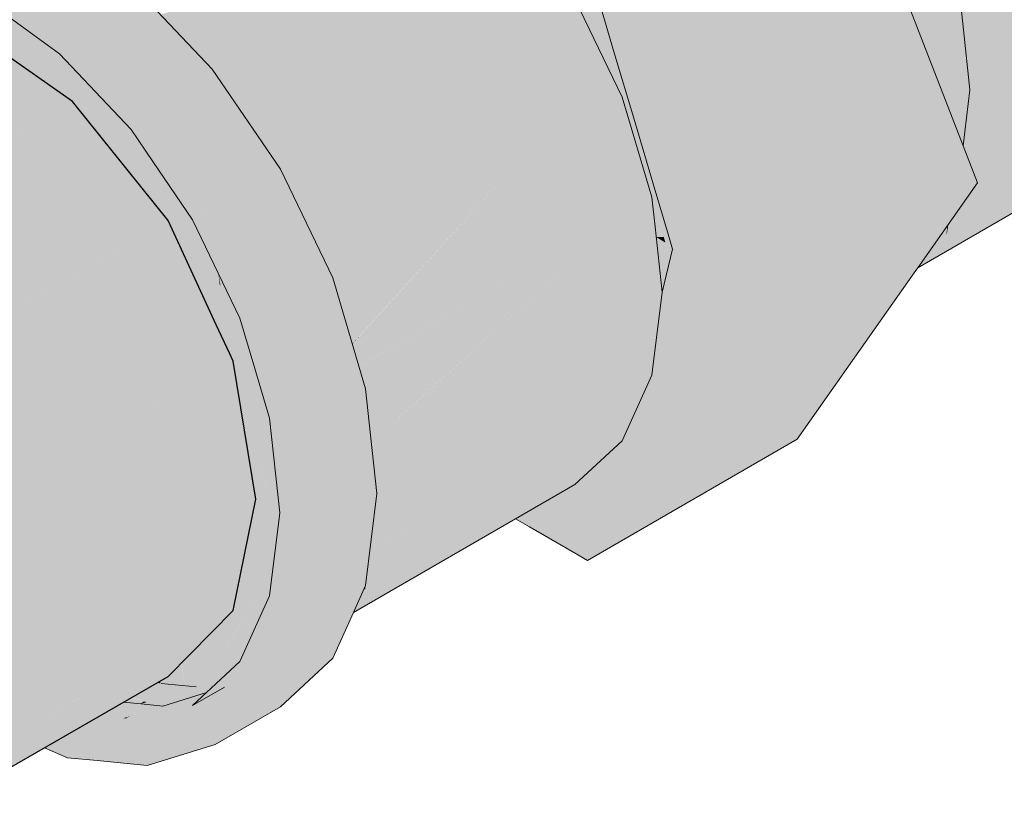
# Model space of a CAD drawing. Header units: millimetres. Extents: x 2 to 902, y -447 to 199.
# Tile 271 of 656: x 95.371 to 95.532, y 38.354 to 38.48. Entities that reach past the tile are written whole.
import ezdxf

# ---------------------------------------------------------------- set-up
doc = ezdxf.new("R2010")
doc.units = ezdxf.units.MM
doc.header["$MEASUREMENT"] = 0
doc.layers.add('AF-Condutos', color=4, linetype='Continuous', lineweight=25)
doc.layers.add('AF-Registro', color=9, linetype='Continuous', lineweight=18)

msp = doc.modelspace()

# ---------------------------------------------------------------- hatches: boundary and pattern name
at = {"layer": 'AF-Condutos', "linetype": 'Continuous'}
for points in [[(95.34939, 38.47221), (93.18902, 37.22493), (95.37128, 38.46209), (95.37981, 38.46692), (95.3619, 38.47944)], [(93.20469, 37.23381), (93.20365, 37.23322), (93.20879, 37.22947), (93.21858, 37.21913), (93.22103, 37.22055), (95.37981, 38.46692)], [(95.37981, 38.46692), (93.20693, 37.21241), (95.3954, 38.44753)], [(93.21954, 37.21953), (93.21867, 37.21904), (93.22299, 37.21447), (93.23338, 37.19928), (93.23596, 37.20078), (95.3954, 38.44753)], [(95.40544, 38.42578), (95.40325, 38.43052), (95.3954, 38.44753), (95.38159, 38.43955), (95.38371, 38.43833), (95.40035, 38.42872), (95.40499, 38.42604), (95.40035, 38.42872), (95.38371, 38.43833), (95.38159, 38.43955), (95.29784, 38.3912), (93.22252, 37.19302), (95.26568, 38.34546), (95.40563, 38.42439), (95.40599, 38.42459)], [(95.40599, 38.42459), (93.23311, 37.17008), (95.40973, 38.40209)], [(93.24761, 37.17845), (95.40599, 38.42459), (93.23735, 37.20138), (93.23385, 37.19941), (93.23345, 37.19918), (93.23519, 37.19663), (93.23637, 37.19417), (93.24337, 37.1796), (93.23645, 37.19478), (93.24337, 37.1796), (93.24455, 37.17714), (93.24151, 37.18739), (93.24455, 37.17714), (93.24467, 37.17675), (93.24472, 37.17679)], [(95.3881, 38.36901), (95.39354, 38.37215), (95.3954, 38.37321), (95.40599, 38.38392), (95.38676, 38.37282), (95.38183, 38.36997), (95.40599, 38.38392), (95.40973, 38.40209), (95.36586, 38.37676), (95.37837, 38.37144), (95.36586, 38.37676), (95.37701, 38.37011), (95.38106, 38.36971), (95.38165, 38.37005), (95.38108, 38.36971), (95.38133, 38.36968), (95.38158, 38.36966), (95.38287, 38.36953), (95.38575, 38.36924), (95.3902, 38.37248), (95.39169, 38.37233), (95.39204, 38.37229), (95.39169, 38.37233), (95.3902, 38.37248), (95.38575, 38.36924), (95.38287, 38.36953), (95.38158, 38.36966), (95.38493, 38.36865), (95.38158, 38.36966), (95.38133, 38.36968), (95.38108, 38.36971), (95.37063, 38.36351), (95.38106, 38.36971), (95.37701, 38.37011), (95.36586, 38.37676), (95.35766, 38.37203), (95.36783, 38.37102), (95.35766, 38.37203), (95.35467, 38.3703), (93.23686, 37.14758), (95.37037, 38.36362), (93.23311, 37.12941), (95.37517, 38.36158), (95.38639, 38.36803), (95.38765, 38.36906), (95.38639, 38.36803)], [(93.25092, 37.1557), (95.40973, 38.40209), (93.24817, 37.1786), (93.2447, 37.17664), (93.24594, 37.17249), (93.25044, 37.15734), (93.25063, 37.15554)], [(93.2527, 37.13613), (95.3954, 38.37321), (93.2527, 37.14068), (93.25226, 37.14034), (93.25244, 37.13858)]]:
    msp.add_hatch(color=151, dxfattribs=at).paths.add_polyline_path(points)
at = {"layer": 'AF-Registro', "linetype": 'Continuous'}
for points in [[(95.44442, 38.61436), (95.39455, 38.59686), (95.49188, 38.58991), (95.49776, 38.58949), (95.4995, 38.58937), (95.50523, 38.58896), (95.50467, 38.59097), (95.49972, 38.60889), (95.49912, 38.60895), (95.4982, 38.60904), (95.49912, 38.60895), (95.49972, 38.60889), (95.49924, 38.61063), (95.49972, 38.60889), (95.50468, 38.59097), (95.4998, 38.60888), (95.49935, 38.61052), (95.49981, 38.60888), (95.49999, 38.60886), (95.49981, 38.60888), (95.5048, 38.59101), (95.50669, 38.59159), (95.50242, 38.60261), (95.50116, 38.60874), (95.50113, 38.60887), (95.50129, 38.60873), (95.51773, 38.59499), (95.50643, 38.60822), (95.51773, 38.59499), (95.52273, 38.59654), (95.51773, 38.59499), (95.50129, 38.60873), (95.51719, 38.59483), (95.51988, 38.59247), (95.51719, 38.59483), (95.50128, 38.60873), (95.51649, 38.59461), (95.50128, 38.60873), (95.50113, 38.60887), (95.50117, 38.60874), (95.50681, 38.59163), (95.50669, 38.59159), (95.50753, 38.58943), (95.50669, 38.59159), (95.5048, 38.59101), (95.4998, 38.60888), (95.50468, 38.59097), (95.50523, 38.58896), (95.49188, 38.58991), (95.48345, 38.54589), (95.48339, 38.54557), (95.48373, 38.54577), (95.48463, 38.54629), (95.48931, 38.54899), (95.51088, 38.56145), (95.50798, 38.57555), (95.51088, 38.56145), (95.51702, 38.56499), (95.51252, 38.57657), (95.51116, 38.58008), (95.51252, 38.57657), (95.51702, 38.56499), (95.48931, 38.54899), (95.48339, 38.54557), (95.48571, 38.54388), (95.49504, 38.53707), (95.51752, 38.56369), (95.49504, 38.53707), (95.5059, 38.52561), (95.52238, 38.49706), (95.53953, 38.50696), (95.53775, 38.50593), (95.54056, 38.50431), (95.53775, 38.50593), (95.52238, 38.49706), (95.54095, 38.50331), (95.54157, 38.50373), (95.54095, 38.50331), (95.5418, 38.5036), (95.52238, 38.49706), (95.52842, 38.46757), (95.52688, 38.48192), (95.52842, 38.46757), (95.52424, 38.44917), (95.52934, 38.45642), (95.52688, 38.455), (95.57643, 38.48361), (95.57296, 38.48561), (95.56631, 38.48945), (95.55912, 38.4936), (95.55311, 38.49706), (95.55912, 38.4936), (95.56631, 38.48945), (95.57296, 38.48561), (95.57643, 38.48361), (95.52934, 38.45642), (95.52742, 38.45368), (95.52816, 38.45175), (95.52895, 38.44974), (95.52816, 38.45175), (95.52742, 38.45368), (95.52424, 38.44917), (95.52302, 38.44743), (95.52267, 38.44693), (95.52238, 38.44506), (95.52902, 38.44955), (95.57799, 38.4827), (95.52309, 38.44554), (95.58273, 38.47997), (95.52309, 38.44554), (95.52238, 38.44506), (95.52244, 38.4466), (95.52238, 38.44652), (95.52129, 38.44496), (95.52065, 38.44406), (95.51943, 38.44231), (95.51769, 38.43984), (95.58451, 38.47842), (95.58279, 38.47993), (95.58292, 38.48008), (95.58279, 38.47993), (95.58451, 38.47842), (95.58486, 38.47874), (95.59167, 38.48506), (95.59171, 38.48515), (95.59617, 38.495), (95.59771, 38.50757), (95.59617, 38.52192), (95.59167, 38.53706), (95.53507, 38.51847), (95.51523, 38.51196), (95.53507, 38.51847), (95.5335, 38.52251), (95.52926, 38.53344), (95.52747, 38.53806), (95.52557, 38.54294), (95.52184, 38.55255), (95.51977, 38.55789), (95.52184, 38.55255), (95.52557, 38.54294), (95.52747, 38.53806), (95.52926, 38.53344), (95.5335, 38.52251), (95.53507, 38.51847), (95.59167, 38.53706), (95.58451, 38.55196), (95.57518, 38.56561), (95.56432, 38.57707), (95.55267, 38.58557), (95.51682, 38.58813), (95.50779, 38.58878), (95.51945, 38.59186), (95.50779, 38.58878), (95.5155, 38.58823), (95.51784, 38.58958), (95.52035, 38.59103), (95.52086, 38.59132), (95.52206, 38.59202), (95.52712, 38.59493), (95.52206, 38.59202), (95.52086, 38.59132), (95.52035, 38.59103), (95.51784, 38.58958), (95.5155, 38.58823), (95.51682, 38.58813), (95.52402, 38.58762), (95.55267, 38.58557), (95.53179, 38.59763), (95.52987, 38.59874), (95.52589, 38.60103), (95.50934, 38.60794), (95.52589, 38.60103), (95.51489, 38.60739), (95.49962, 38.6162), (95.49925, 38.61079), (95.49855, 38.61257), (95.49825, 38.61154), (95.49753, 38.6091), (95.49825, 38.61154), (95.49855, 38.61257), (95.49673, 38.61726), (95.49855, 38.61257), (95.49925, 38.61079), (95.49962, 38.6162), (95.49654, 38.61798), (95.49652, 38.6178), (95.49603, 38.61361), (95.49652, 38.61782), (95.49585, 38.61377), (95.49552, 38.6093), (95.49585, 38.61377), (95.49537, 38.60932), (95.49412, 38.59753), (95.49537, 38.60932), (95.49511, 38.60934), (95.49341, 38.59911), (95.49275, 38.60958), (95.48848, 38.61), (95.48718, 38.61013), (95.46786, 38.61204), (95.48718, 38.61013), (95.48848, 38.61), (95.49275, 38.60958), (95.48587, 38.61577), (95.49275, 38.60958), (95.49341, 38.59911), (95.49511, 38.60934), (95.49537, 38.60932), (95.49585, 38.61377), (95.49227, 38.61709), (95.49585, 38.61377), (95.49652, 38.61782), (95.49646, 38.61796), (95.49654, 38.61798), (95.49643, 38.61804), (95.48272, 38.62596), (95.48073, 38.62711), (95.46384, 38.63686), (95.42772, 38.61601), (95.39455, 38.59686)], [(95.52742, 38.45368), (95.52507, 38.45972), (95.49802, 38.52945), (95.40499, 38.54363), (95.46378, 38.50968), (95.49318, 38.43392), (95.5241, 38.45176), (95.52463, 38.45613), (95.5241, 38.45176)], [(95.45432, 38.39756), (95.46129, 38.39354), (95.46378, 38.3921), (95.47205, 38.40386), (95.47843, 38.41293), (95.47838, 38.41339), (95.47246, 38.40718), (95.46295, 38.39721), (95.47246, 38.40718), (95.47838, 38.41339), (95.47843, 38.41293), (95.4798, 38.41488), (95.48356, 38.42022), (95.48339, 38.42079), (95.47831, 38.41402), (95.48339, 38.42079), (95.48356, 38.42022), (95.49259, 38.43308), (95.48296, 38.42222), (95.47803, 38.41667), (95.47292, 38.41091), (95.47803, 38.41667), (95.48296, 38.42222), (95.49259, 38.43308), (95.48271, 38.42306), (95.47787, 38.41816), (95.48271, 38.42306), (95.49259, 38.43308), (95.48251, 38.42373), (95.49259, 38.43308), (95.49318, 38.43392), (95.47984, 38.43272), (95.48001, 38.43214), (95.48003, 38.43207), (95.48001, 38.43214), (95.47984, 38.43272), (95.47898, 38.43265), (95.47867, 38.43196), (95.47775, 38.4193), (95.47323, 38.41345), (95.47775, 38.4193), (95.47867, 38.43196), (95.47697, 38.42653), (95.47346, 38.41532), (95.46781, 38.40796), (95.47346, 38.41532), (95.47697, 38.42653), (95.47867, 38.43196), (95.47683, 38.42788), (95.47867, 38.43196), (95.47673, 38.4288), (95.47867, 38.43196), (95.47898, 38.43265), (95.47634, 38.43241), (95.47639, 38.43195), (95.47641, 38.43178), (95.47639, 38.43195), (95.47634, 38.43241), (95.47984, 38.43272), (95.47743, 38.44084), (95.47984, 38.43272), (95.48068, 38.4328), (95.48596, 38.43327), (95.49318, 38.43392), (95.49218, 38.4365), (95.48979, 38.44266), (95.48228, 38.46201), (95.47576, 38.46319), (95.48228, 38.46201), (95.47959, 38.46893), (95.4788, 38.47098), (95.47587, 38.47287), (95.4788, 38.47098), (95.47261, 38.48694), (95.47132, 38.48788), (95.47261, 38.48694), (95.46623, 38.50338), (95.46378, 38.50968), (95.46406, 38.5043), (95.46464, 38.49276), (95.46406, 38.5043), (95.46378, 38.50968), (95.45659, 38.51383), (95.45555, 38.51443), (95.44371, 38.52127), (95.44456, 38.5195), (95.44371, 38.52127), (95.43107, 38.52856), (95.416, 38.53727), (95.43393, 38.52439), (95.44657, 38.51531), (95.43393, 38.52439), (95.416, 38.53727), (95.43587, 38.51629), (95.44086, 38.51424), (95.43587, 38.51629), (95.44093, 38.51414), (95.44861, 38.51106), (95.44093, 38.51414), (95.44863, 38.51101), (95.45766, 38.50735), (95.45875, 38.50656), (95.45766, 38.50735), (95.44863, 38.51101), (95.44093, 38.51414), (95.44872, 38.51083), (95.45777, 38.50698), (95.44872, 38.51083), (95.44987, 38.50843), (95.44872, 38.51083), (95.44093, 38.51414), (95.43587, 38.51629), (95.44412, 38.50948), (95.45281, 38.5023), (95.44412, 38.50948), (95.43587, 38.51629), (95.44371, 38.50802), (95.44649, 38.50601), (95.44371, 38.50802), (95.44651, 38.50597), (95.45345, 38.50098), (95.46122, 38.49536), (95.45346, 38.50096), (95.44651, 38.50597), (95.4535, 38.50088), (95.44651, 38.50597), (95.44371, 38.50802), (95.44876, 38.50269), (95.45419, 38.49945), (95.46126, 38.49522), (95.46236, 38.49441), (95.46126, 38.49522), (95.45419, 38.49945), (95.44876, 38.50269), (95.4566, 38.49441), (95.46375, 38.48687), (95.465, 38.48555), (95.46543, 38.4841), (95.46552, 38.48379), (95.46709, 38.47853), (95.46729, 38.47783), (95.46848, 38.47383), (95.47141, 38.46397), (95.47173, 38.46291), (95.47176, 38.4628), (95.47181, 38.46274), (95.47176, 38.4628), (95.47233, 38.46089), (95.47323, 38.45978), (95.47233, 38.46089), (95.47237, 38.46076), (95.47332, 38.45959), (95.47435, 38.45744), (95.47332, 38.45959), (95.47237, 38.46076), (95.47282, 38.45925), (95.47448, 38.45718), (95.49018, 38.43765), (95.47963, 38.45077), (95.47804, 38.45275), (95.47448, 38.45718), (95.47356, 38.45832), (95.47282, 38.45925), (95.47383, 38.45585), (95.47582, 38.45438), (95.47383, 38.45585), (95.47697, 38.44528), (95.47771, 38.45045), (95.47775, 38.45037), (95.47771, 38.45045), (95.47718, 38.44571), (95.47859, 38.44862), (95.47718, 38.44571), (95.47771, 38.45045), (95.47697, 38.44528), (95.47708, 38.44491), (95.47711, 38.4452), (95.47863, 38.44855), (95.47893, 38.44791), (95.47863, 38.44855), (95.47711, 38.4452), (95.47812, 38.44462), (95.48143, 38.4427), (95.47812, 38.44462), (95.47711, 38.4452), (95.47708, 38.44491), (95.47756, 38.44329), (95.47777, 38.4432), (95.48213, 38.44125), (95.47756, 38.44329), (95.4826, 38.44026), (95.48276, 38.43993), (95.4826, 38.44026), (95.47776, 38.44317), (95.47756, 38.44329), (95.47769, 38.44286), (95.47734, 38.44114), (95.47607, 38.43494), (95.47554, 38.43234), (95.47546, 38.4317), (95.4747, 38.42551), (95.47431, 38.42233), (95.46947, 38.41162), (95.46176, 38.40447), (95.45206, 38.39887)], [(95.52507, 38.45972), (95.52581, 38.45782), (95.52693, 38.46199), (95.52842, 38.46757), (95.52693, 38.47488), (95.52649, 38.47701), (95.52402, 38.48905), (95.52238, 38.49706), (95.52239, 38.49082), (95.5239, 38.48574), (95.52392, 38.48569), (95.52465, 38.48321), (95.52612, 38.46955), (95.52619, 38.46886), (95.52465, 38.48321), (95.52016, 38.49834), (95.513, 38.51325), (95.50368, 38.52689), (95.49986, 38.52469), (95.50319, 38.51612), (95.5059, 38.50915), (95.5083, 38.50296), (95.51193, 38.49359), (95.51405, 38.48813), (95.51755, 38.47911), (95.52039, 38.47179), (95.52238, 38.46666), (95.52317, 38.46462)], [(95.3489, 38.50319), (95.33778, 38.49976), (95.32714, 38.49362), (95.33754, 38.49115), (95.33872, 38.49087), (95.33683, 38.48912), (95.34086, 38.49036), (95.35255, 38.4892), (95.34015, 38.49219), (95.34388, 38.49129), (95.35255, 38.4892), (95.347, 38.49225), (95.34429, 38.49141), (95.34606, 38.49196), (95.347, 38.49225), (95.34525, 38.4923), (95.347, 38.49225), (95.34314, 38.49437), (95.34211, 38.49364), (95.34043, 38.49245), (95.34211, 38.49364), (95.34314, 38.49437), (95.34274, 38.49459), (95.34183, 38.49376), (95.34145, 38.4934), (95.34197, 38.4937), (95.34145, 38.4934), (95.34183, 38.49376), (95.34274, 38.49459), (95.34169, 38.49382), (95.34274, 38.49459), (95.33826, 38.49705), (95.33909, 38.49493), (95.34, 38.49256), (95.33826, 38.49705), (95.34314, 38.49437), (95.35255, 38.4892), (95.3651, 38.48386), (95.35121, 38.49577), (95.34638, 38.49625), (95.35306, 38.5001), (95.34638, 38.49625), (95.35121, 38.49577), (95.3651, 38.48386), (95.37766, 38.47471), (95.38935, 38.46236), (95.39293, 38.45713), (95.39175, 38.46016), (95.39035, 38.46377), (95.39175, 38.46016), (95.40307, 38.44978), (95.39196, 38.46605), (95.38774, 38.4705), (95.39196, 38.46605), (95.40307, 38.44978), (95.3994, 38.44766), (95.4071, 38.43161), (95.41271, 38.42158), (95.41094, 38.42476), (95.41057, 38.4244), (95.41109, 38.42331), (95.41162, 38.42222), (95.41202, 38.42137), (95.41162, 38.42222), (95.41109, 38.42331), (95.41057, 38.4244), (95.41118, 38.42247), (95.41057, 38.4244), (95.40954, 38.42341), (95.41132, 38.42115), (95.41339, 38.41851), (95.41697, 38.41396), (95.41512, 38.42019), (95.4116, 38.43201), (95.41512, 38.42019), (95.41697, 38.41396), (95.42144, 38.41654), (95.41697, 38.41396), (95.41195, 38.41531), (95.41361, 38.39986), (95.41195, 38.38632), (95.41172, 38.37558), (95.41168, 38.37365), (95.41171, 38.37512), (95.41051, 38.3746), (95.40859, 38.37377), (95.40834, 38.37408), (95.40859, 38.37377), (95.41051, 38.3746), (95.41053, 38.37476), (95.41055, 38.3749), (95.41004, 38.37461), (95.41055, 38.3749), (95.41105, 38.37519), (95.41056, 38.37499), (95.41105, 38.37519), (95.41059, 38.37524), (95.41105, 38.37519), (95.41055, 38.3749), (95.41053, 38.37476), (95.41051, 38.3746), (95.41171, 38.37512), (95.41172, 38.37558), (95.41064, 38.37559), (95.4071, 38.37561), (95.40402, 38.37275), (95.40647, 38.37351), (95.4061, 38.37339), (95.40402, 38.37275), (95.40567, 38.37244), (95.40402, 38.37275), (95.40166, 38.37056), (95.40358, 38.36782), (95.40388, 38.37125), (95.40387, 38.37104), (95.40461, 38.37147), (95.40533, 38.37169), (95.40545, 38.37196), (95.40533, 38.37169), (95.40613, 38.37235), (95.40724, 38.37299), (95.40613, 38.37235), (95.40533, 38.37169), (95.40461, 38.37147), (95.40387, 38.37104), (95.40426, 38.36932), (95.40599, 38.3719), (95.40669, 38.37211), (95.40795, 38.3725), (95.40669, 38.37211), (95.40599, 38.3719), (95.40426, 38.36932), (95.40387, 38.37104), (95.40358, 38.36782), (95.40166, 38.37056), (95.3994, 38.36846), (95.40251, 38.36546), (95.3994, 38.36846), (95.4019, 38.36412), (95.40307, 38.3621), (95.41371, 38.36824), (95.42224, 38.37616), (95.42561, 38.3836), (95.41893, 38.37974), (95.41497, 38.37746), (95.4116, 38.37001), (95.40928, 38.37291), (95.41017, 38.3718), (95.41035, 38.37324), (95.4104, 38.3737), (95.41035, 38.37324), (95.41017, 38.3718), (95.4116, 38.37001), (95.41351, 38.37421), (95.41497, 38.37746), (95.41697, 38.38187), (95.4188, 38.39686), (95.41697, 38.38187), (95.41497, 38.37746), (95.41893, 38.37974), (95.42561, 38.3836), (95.42761, 38.38801), (95.42944, 38.403), (95.4254, 38.41426), (95.42944, 38.403), (95.42842, 38.41251), (95.42761, 38.4201), (95.42224, 38.43816), (95.41371, 38.45592), (95.4026, 38.47219), (95.38964, 38.48587), (95.38489, 38.47785), (95.38964, 38.48587), (95.38136, 38.48694), (95.38321, 38.48216), (95.38136, 38.48694), (95.38964, 38.48587), (95.37867, 38.49387), (95.38125, 38.48723), (95.37867, 38.49387), (95.37574, 38.496), (95.36862, 38.49189), (95.36698, 38.48956), (95.36862, 38.49189), (95.3651, 38.48986), (95.36649, 38.48885), (95.379, 38.47973), (95.3651, 38.48986), (95.37574, 38.496), (95.36185, 38.50191), (95.35702, 38.50239)], [(95.46176, 38.40447), (95.46947, 38.41162), (95.47431, 38.42233), (95.47597, 38.43586), (95.47483, 38.44652), (95.47431, 38.45131), (95.46947, 38.46762), (95.46176, 38.48366), (95.45172, 38.49836), (95.40782, 38.4852), (95.39611, 38.48169), (95.39416, 38.4811), (95.39608, 38.47907), (95.39742, 38.47977), (95.40084, 38.47476), (95.39742, 38.47977), (95.39608, 38.47907), (95.40056, 38.47434), (95.4026, 38.47219), (95.40367, 38.47062), (95.40394, 38.47078), (95.41837, 38.47911), (95.40367, 38.47062), (95.40527, 38.46828), (95.42692, 38.47418), (95.41199, 38.45844), (95.41371, 38.45592), (95.43612, 38.46886), (95.41371, 38.45592), (95.41494, 38.45337), (95.448, 38.46201), (95.41494, 38.45337), (95.42081, 38.44114), (95.42142, 38.43988), (95.45387, 38.45861), (95.42674, 38.42878), (95.42713, 38.42799), (95.42674, 38.42878), (95.42545, 38.42736), (95.42574, 38.4264), (95.42722, 38.4278), (95.45762, 38.45645), (95.42574, 38.4264), (95.42578, 38.42626), (95.42653, 38.42373), (95.47041, 38.44906), (95.42987, 38.41251), (95.47121, 38.4486), (95.42929, 38.41201), (95.43197, 38.41046), (95.42929, 38.41201), (95.42987, 38.41253), (95.42981, 38.41271), (95.42987, 38.41253), (95.47041, 38.44906), (95.42719, 38.4241), (95.42653, 38.42373), (95.42761, 38.4201), (95.42957, 38.41351), (95.42761, 38.4201), (95.42842, 38.41251), (95.42853, 38.41156), (95.42913, 38.4121), (95.42853, 38.41156), (95.42855, 38.41136), (95.42884, 38.40865), (95.42907, 38.40646), (95.43519, 38.40861), (95.4299, 38.40675), (95.42907, 38.40646), (95.42915, 38.40573), (95.42944, 38.403), (95.42949, 38.40252), (95.42992, 38.3985), (95.42949, 38.40252), (95.42944, 38.403), (95.42936, 38.40238), (95.42858, 38.39592), (95.4301, 38.3968), (95.44287, 38.40417), (95.42858, 38.39592), (95.42835, 38.3941), (95.44674, 38.40193), (95.43085, 38.39516), (95.42835, 38.3941), (95.4282, 38.39279), (95.42774, 38.38907), (95.42825, 38.38941), (95.42774, 38.38907), (95.42761, 38.38801), (95.42755, 38.38746), (95.42727, 38.38726), (95.42754, 38.38741), (95.44972, 38.40022), (95.42727, 38.38726), (95.42679, 38.38619), (95.42577, 38.38394), (95.42574, 38.38388), (95.45158, 38.39914), (95.42574, 38.38388), (95.42561, 38.3836), (95.45206, 38.39887)], [(95.45319, 38.49272), (95.46176, 38.48366), (95.46532, 38.47171), (95.46501, 38.48553)], [(95.34335, 38.48361), (95.33717, 38.48922), (95.33707, 38.48919), (95.34328, 38.48358), (95.3439, 38.48307), (95.34396, 38.48306), (95.3439, 38.48307), (95.34436, 38.4827), (95.34478, 38.4829), (95.34629, 38.48259), (95.3619, 38.47944), (95.35836, 38.48191), (95.3619, 38.47944), (95.36657, 38.47617), (95.37274, 38.47187), (95.37766, 38.47471), (95.3674, 38.47833), (95.37766, 38.47471), (95.37472, 38.47685), (95.36856, 38.48134), (95.35778, 38.48231), (95.36856, 38.48134), (95.36811, 38.48167), (95.35383, 38.48507), (95.34585, 38.48339), (95.35383, 38.48507), (95.36811, 38.48167), (95.35376, 38.48513), (95.35103, 38.48578), (95.35376, 38.48513), (95.36811, 38.48167), (95.3537, 38.48516), (95.36811, 38.48167), (95.35286, 38.48575), (95.35358, 38.48525), (95.35286, 38.48575), (95.35166, 38.48607), (95.34889, 38.48682), (95.34839, 38.48653), (95.35117, 38.48584), (95.34839, 38.48653), (95.34889, 38.48682), (95.33845, 38.48961), (95.33731, 38.48926), (95.3483, 38.48647), (95.35107, 38.4858), (95.3483, 38.48647), (95.33706, 38.48932)], [(95.46674, 38.47329), (95.46817, 38.47487), (95.46501, 38.48553), (95.46521, 38.47649)], [(95.37486, 38.47309), (95.37274, 38.47187), (95.3776, 38.46846), (95.37981, 38.46692), (95.38166, 38.46462), (95.38467, 38.46088), (95.38436, 38.46375), (95.38259, 38.46498), (95.38111, 38.46602), (95.38259, 38.46498), (95.38436, 38.46375), (95.38389, 38.46812), (95.37766, 38.47471)], [(95.42692, 38.47418), (95.40748, 38.46889), (95.40527, 38.46828), (95.41199, 38.45844), (95.41233, 38.4588)], [(95.47122, 38.46397), (95.47135, 38.4642), (95.46817, 38.47487), (95.46752, 38.47415), (95.46674, 38.47329), (95.46781, 38.47106), (95.4684, 38.46983), (95.46833, 38.47144), (95.4684, 38.46983), (95.46947, 38.46762), (95.47008, 38.46635), (95.46947, 38.46762), (95.47078, 38.46319)], [(95.38389, 38.46812), (95.38467, 38.46088), (95.38503, 38.46043), (95.38543, 38.45994), (95.39, 38.45424), (95.39013, 38.45409), (95.38431, 38.46768)], [(95.40325, 38.43052), (95.40481, 38.42713), (95.40489, 38.42697), (95.4038, 38.43707), (95.40361, 38.4389), (95.40259, 38.44101), (95.40308, 38.43797), (95.40259, 38.44101), (95.40105, 38.44422), (95.3994, 38.44766), (95.39661, 38.45175), (95.39569, 38.45308), (95.39293, 38.45713), (95.39234, 38.45799), (95.39782, 38.44451), (95.39234, 38.45799), (95.39219, 38.4582), (95.38935, 38.46236), (95.38893, 38.4628), (95.38846, 38.4633), (95.38779, 38.46401), (95.38431, 38.46768), (95.39013, 38.45409), (95.39028, 38.4539), (95.39381, 38.4495), (95.39026, 38.45867), (95.39144, 38.4561), (95.39239, 38.45405), (95.39327, 38.45213), (95.3943, 38.44992), (95.39455, 38.44936), (95.3943, 38.44992), (95.39327, 38.45213), (95.39239, 38.45405), (95.39144, 38.4561), (95.39026, 38.45867), (95.39381, 38.4495), (95.39456, 38.44857), (95.39489, 38.44816), (95.39517, 38.44781), (95.3954, 38.44753), (95.39848, 38.44084), (95.39661, 38.44602), (95.39746, 38.44496), (95.39753, 38.44487), (95.39746, 38.44496), (95.39661, 38.44602), (95.39848, 38.44084), (95.40171, 38.43385), (95.40293, 38.43121), (95.403, 38.43106)], [(95.52842, 38.46757), (95.52581, 38.45782), (95.52606, 38.45717)], [(95.47323, 38.45495), (95.47452, 38.45353), (95.47135, 38.4642), (95.47078, 38.46319)], [(95.39541, 38.45596), (95.39732, 38.45394), (95.39293, 38.45713), (95.3994, 38.44766), (95.4019, 38.44911), (95.40307, 38.44978), (95.39469, 38.45746), (95.39529, 38.45621), (95.39469, 38.45746), (95.39175, 38.46016), (95.39197, 38.45959), (95.39293, 38.45713), (95.39588, 38.45499), (95.39732, 38.45394)], [(95.42673, 38.42882), (95.45387, 38.45861), (95.42168, 38.44003), (95.42142, 38.43988), (95.42159, 38.43952), (95.42224, 38.43816), (95.42544, 38.42741)], [(95.47648, 38.44402), (95.47769, 38.44286), (95.47697, 38.44528), (95.47452, 38.45353), (95.47402, 38.45408), (95.47323, 38.45495), (95.47377, 38.45313), (95.47404, 38.45223), (95.47418, 38.4526), (95.47404, 38.45223), (95.47431, 38.45131), (95.47467, 38.45012), (95.47431, 38.45131), (95.47483, 38.44652), (95.47494, 38.4455), (95.47494, 38.44544), (95.47648, 38.44402), (95.47608, 38.44538), (95.47593, 38.44588), (95.47608, 38.44538)], [(95.51709, 38.439), (95.51769, 38.43984), (95.52742, 38.45368), (95.49318, 38.43392), (95.49365, 38.43176), (95.51523, 38.43842), (95.49365, 38.43176), (95.49478, 38.42662), (95.49802, 38.41186)], [(95.47242, 38.44781), (95.47597, 38.43586), (95.47769, 38.44286)], [(95.52238, 38.44506), (95.52267, 38.44693), (95.52244, 38.4466)], [(95.47501, 38.44482), (95.47651, 38.44392), (95.47623, 38.44487)], [(95.4773, 38.44127), (95.47597, 38.43586), (95.47554, 38.43234), (95.47734, 38.44114), (95.47769, 38.44286)], [(95.40361, 38.4389), (95.4038, 38.43707), (95.40394, 38.4369)], [(95.40788, 38.41326), (95.41348, 38.39881), (95.41354, 38.39931), (95.41361, 38.39986), (95.41313, 38.40434), (95.41306, 38.405), (95.41302, 38.40535), (95.41246, 38.41058), (95.41198, 38.41503), (95.40784, 38.42058), (95.41198, 38.41503), (95.41195, 38.41531), (95.40954, 38.42341), (95.40862, 38.42651), (95.4071, 38.43161), (95.40605, 38.43381), (95.40549, 38.43497), (95.40361, 38.4389), (95.40394, 38.4369), (95.4038, 38.43707), (95.40533, 38.42854), (95.40573, 38.42614), (95.40533, 38.42854), (95.4038, 38.43707), (95.40489, 38.42697), (95.40506, 38.42659), (95.4053, 38.42608), (95.40544, 38.42578), (95.40583, 38.42556), (95.40544, 38.42578), (95.40599, 38.42459), (95.40602, 38.42442), (95.40607, 38.42441), (95.4062, 38.42414), (95.40607, 38.42441), (95.40602, 38.42442), (95.40632, 38.42262), (95.40686, 38.41934), (95.40689, 38.41919), (95.40693, 38.41891), (95.40736, 38.41637), (95.40778, 38.41382)], [(95.49802, 38.41186), (95.49318, 38.43392), (95.46378, 38.3921)], [(95.41094, 38.42476), (95.4071, 38.43161), (95.40954, 38.42341)], [(95.42575, 38.43085), (95.43012, 38.4319), (95.43005, 38.432)], [(95.42673, 38.42882), (95.42544, 38.42741), (95.42545, 38.42736)], [(95.41339, 38.41851), (95.40954, 38.42341), (95.41195, 38.41531), (95.41537, 38.41439), (95.41697, 38.41396)], [(95.42998, 38.41214), (95.46176, 38.40447), (95.4285, 38.41711), (95.42842, 38.41251)], [(95.39814, 38.37169), (95.40473, 38.3778), (95.40549, 38.37904), (95.40491, 38.37871), (95.40549, 38.37904), (95.41185, 38.38936), (95.41178, 38.38978), (95.41114, 38.39366), (95.40732, 38.38526), (95.41114, 38.39366), (95.41178, 38.38978), (95.41185, 38.38936), (95.41196, 38.38996), (95.41185, 38.38936), (95.41188, 38.38922), (95.41185, 38.38936), (95.40551, 38.37905), (95.40473, 38.3778), (95.40701, 38.37992), (95.41053, 38.38318), (95.41195, 38.38632), (95.41199, 38.38854), (95.41195, 38.38632), (95.41212, 38.38774), (95.41241, 38.39008), (95.41246, 38.39046), (95.41348, 38.39881), (95.41059, 38.40625), (95.40788, 38.41326), (95.40805, 38.41219), (95.40821, 38.41126), (95.41051, 38.40583), (95.41101, 38.39444), (95.41051, 38.40583), (95.40821, 38.41126), (95.40955, 38.4032), (95.40973, 38.40209), (95.40652, 38.38651), (95.40705, 38.385), (95.40652, 38.38651), (95.40599, 38.38392), (95.40539, 38.38103), (95.40251, 38.37732), (95.40539, 38.38103), (95.40599, 38.38392), (95.40492, 38.38284), (95.40381, 38.38172), (95.40188, 38.37977), (95.40075, 38.3763), (95.40188, 38.37977), (95.40059, 38.37847), (95.40014, 38.37801), (95.39956, 38.37562), (95.40014, 38.37801), (95.39961, 38.37747), (95.39885, 38.3767), (95.39907, 38.37533), (95.39885, 38.3767), (95.3976, 38.37544), (95.39773, 38.37456)], [(95.42727, 38.38726), (95.42755, 38.38746), (95.42761, 38.38801)], [(95.41172, 38.37558), (95.41195, 38.38632), (95.4071, 38.37561)], [(95.39182, 38.36959), (95.39291, 38.36932), (95.3917, 38.36947), (95.38941, 38.36975), (95.39144, 38.36921), (95.39203, 38.36905), (95.39456, 38.36837), (95.40166, 38.37056), (95.40216, 38.37103), (95.40242, 38.37127), (95.40402, 38.37275), (95.40416, 38.37289), (95.39999, 38.37151), (95.40416, 38.37289), (95.40647, 38.37502), (95.4071, 38.37561), (95.4074, 38.37627), (95.41053, 38.38318), (95.39814, 38.37169), (95.39692, 38.37056), (95.39814, 38.37169), (95.39427, 38.37207), (95.39416, 38.37208), (95.39424, 38.37204), (95.39416, 38.37208), (95.39418, 38.37198), (95.39416, 38.37208), (95.39355, 38.37214), (95.39338, 38.37205), (95.39365, 38.37145), (95.39441, 38.36979), (95.39364, 38.37144), (95.39358, 38.37138), (95.39364, 38.37144), (95.39337, 38.37204), (95.39211, 38.37131), (95.39189, 38.37119), (95.3929, 38.37068), (95.39189, 38.37119), (95.3928, 38.37058), (95.39413, 38.3697), (95.3928, 38.37058), (95.39189, 38.37119), (95.39263, 38.37041), (95.39189, 38.37119), (95.39107, 38.37071), (95.39079, 38.37055), (95.39231, 38.37009), (95.39079, 38.37055), (95.39222, 38.37), (95.39349, 38.3695), (95.39222, 38.37), (95.39205, 38.36982), (95.39222, 38.37), (95.39079, 38.37055), (95.38992, 38.37005), (95.38941, 38.36975), (95.3917, 38.36947), (95.39291, 38.36932)], [(95.39427, 38.37207), (95.39814, 38.37169), (95.39771, 38.37455), (95.39758, 38.37542), (95.3954, 38.37321), (95.39412, 38.37248), (95.39416, 38.37208), (95.39458, 38.37239), (95.39416, 38.37208)], [(95.38935, 38.36536), (95.39196, 38.35866), (95.40307, 38.3621), (95.3994, 38.36846), (95.40461, 38.37147), (95.39948, 38.36989)], [(95.39193, 38.36971), (95.39096, 38.36873), (95.39999, 38.37151)], [(95.39999, 38.37151), (95.39427, 38.37207), (95.3922, 38.36998)], [(95.39416, 38.37208), (95.39405, 38.37243), (95.39355, 38.37214)], [(95.379, 38.35995), (95.3858, 38.36351), (95.38935, 38.36536), (95.38726, 38.36498), (95.38935, 38.36536), (95.38754, 38.36526), (95.38935, 38.36536), (95.39097, 38.36609), (95.39581, 38.36825), (95.39948, 38.36989), (95.39689, 38.36909), (95.395, 38.36851), (95.39474, 38.36835), (95.39456, 38.36837), (95.39199, 38.36904), (95.39098, 38.36873), (95.39046, 38.36822), (95.39095, 38.36872), (95.3892, 38.36818), (95.39096, 38.36873), (95.38859, 38.36896), (95.38812, 38.36901), (95.38769, 38.36876), (95.38684, 38.36827), (95.38641, 38.36802), (95.38621, 38.36791), (95.38737, 38.36761), (95.38941, 38.36716), (95.39011, 38.367), (95.38974, 38.36749), (95.39076, 38.36617), (95.39011, 38.367), (95.38941, 38.36716), (95.38737, 38.36761), (95.38912, 38.36687), (95.38737, 38.36761), (95.3868, 38.36744), (95.38909, 38.36684), (95.38936, 38.36677), (95.38899, 38.36674), (95.38912, 38.36669), (95.38888, 38.36662), (95.3886, 38.36634), (95.3881, 38.36638), (95.3884, 38.36614), (95.3881, 38.36638), (95.38888, 38.36662), (95.38899, 38.36674), (95.38936, 38.36677), (95.38909, 38.36684), (95.3868, 38.36744), (95.38737, 38.36761), (95.38621, 38.36791), (95.3851, 38.36727), (95.38379, 38.36651), (95.38308, 38.3661), (95.38291, 38.366), (95.38591, 38.3657), (95.38779, 38.36552), (95.38291, 38.366), (95.38099, 38.3649), (95.37831, 38.36334), (95.37522, 38.36156)], [(95.39131, 38.36908), (95.39199, 38.36904), (95.39456, 38.36837), (95.39203, 38.36905), (95.39142, 38.36919), (95.38935, 38.36972), (95.38849, 38.36923), (95.38812, 38.36901), (95.39126, 38.36903)], [(95.38812, 38.36901), (95.39096, 38.36873), (95.39126, 38.36903)], [(95.39096, 38.36873), (95.39098, 38.36873), (95.39199, 38.36904), (95.39126, 38.36903)], [(95.39199, 38.36904), (95.39131, 38.36908), (95.39126, 38.36903)], [(95.3881, 38.36638), (95.3886, 38.36634), (95.38888, 38.36662)], [(95.38912, 38.36669), (95.38899, 38.36674), (95.38888, 38.36662)], [(95.38382, 38.35947), (95.39196, 38.35866), (95.39021, 38.36316), (95.38935, 38.36536), (95.379, 38.35995)]]:
    msp.add_hatch(color=254, dxfattribs=at).paths.add_polyline_path(points)

# ---------------------------------------------------------------- linework, layer by layer
at = {"layer": 'AF-Condutos'}
for p, q in [((95.37981, 38.46692), (95.3619, 38.47944)), ((95.3954, 38.44753), (95.37981, 38.46692)), ((95.40325, 38.43052), (95.3954, 38.44753)), ((95.40544, 38.42578), (95.40325, 38.43052)), ((95.40599, 38.42459), (95.40544, 38.42578)), ((95.40973, 38.40209), (95.40599, 38.42459)), ((95.40599, 38.38392), (95.40973, 38.40209)), ((95.3954, 38.37321), (95.40599, 38.38392)), ((93.2527, 37.13613), (95.3954, 38.37321))]:
    msp.add_line(p, q, dxfattribs=at)
at = {"layer": 'AF-Registro'}
for p, q in [((95.52507, 38.45972), (95.49802, 38.52945)), ((95.4026, 38.47219), (95.38964, 38.48587)), ((95.46817, 38.47487), (95.46501, 38.48553)), ((95.3651, 38.48386), (95.37766, 38.47471)), ((95.46947, 38.46762), (95.46176, 38.48366)), ((95.52619, 38.46886), (95.52465, 38.48321)), ((95.51769, 38.43984), (95.58451, 38.47842)), ((95.37766, 38.47471), (95.38935, 38.46236)), ((95.47135, 38.4642), (95.46817, 38.47487)), ((95.41371, 38.45592), (95.4026, 38.47219)), ((95.52507, 38.45972), (95.52619, 38.46886)), ((95.47431, 38.45131), (95.46947, 38.46762)), ((95.47452, 38.45353), (95.47135, 38.4642)), ((95.38935, 38.46236), (95.39293, 38.45713)), ((95.52742, 38.45368), (95.52507, 38.45972)), ((95.39293, 38.45713), (95.3994, 38.44766)), ((95.42224, 38.43816), (95.41371, 38.45592)), ((95.47697, 38.44528), (95.47452, 38.45353)), ((95.51769, 38.43984), (95.52742, 38.45368)), ((95.47483, 38.44652), (95.47431, 38.45131)), ((95.3994, 38.44766), (95.4071, 38.43161)), ((95.47597, 38.43586), (95.47483, 38.44652)), ((95.47769, 38.44286), (95.47697, 38.44528)), ((95.47597, 38.43586), (95.47769, 38.44286)), ((95.49802, 38.41186), (95.51709, 38.439)), ((95.51709, 38.439), (95.51769, 38.43984)), ((95.42761, 38.4201), (95.42224, 38.43816)), ((95.47431, 38.42233), (95.47597, 38.43586)), ((95.4071, 38.43161), (95.40954, 38.42341)), ((95.40954, 38.42341), (95.41195, 38.41531)), ((95.46947, 38.41162), (95.47431, 38.42233)), ((95.42842, 38.41251), (95.42761, 38.4201)), ((95.41195, 38.41531), (95.41361, 38.39986)), ((95.42944, 38.403), (95.42842, 38.41251)), ((95.46176, 38.40447), (95.46947, 38.41162)), ((95.46378, 38.3921), (95.49802, 38.41186)), ((95.45206, 38.39887), (95.46176, 38.40447)), ((95.42761, 38.38801), (95.42944, 38.403)), ((95.41361, 38.39986), (95.41195, 38.38632)), ((95.42561, 38.3836), (95.45206, 38.39887)), ((95.45206, 38.39887), (95.45432, 38.39756)), ((95.45432, 38.39756), (95.46129, 38.39354)), ((95.46129, 38.39354), (95.46378, 38.3921)), ((95.42561, 38.3836), (95.42761, 38.38801)), ((95.41195, 38.38632), (95.4071, 38.37561)), ((95.42224, 38.37616), (95.42561, 38.3836)), ((95.41371, 38.36824), (95.42224, 38.37616)), ((95.4071, 38.37561), (95.40402, 38.37275)), ((95.39999, 38.37151), (95.39427, 38.37207)), ((95.3994, 38.36846), (95.40461, 38.37147)), ((95.40402, 38.37275), (95.40166, 38.37056)), ((95.39456, 38.36837), (95.40166, 38.37056)), ((95.40166, 38.37056), (95.3994, 38.36846)), ((95.38812, 38.36901), (95.39096, 38.36873)), ((95.39096, 38.36873), (95.39098, 38.36873)), ((95.39098, 38.36873), (95.39456, 38.36837)), ((95.40307, 38.3621), (95.41371, 38.36824)), ((95.39196, 38.35866), (95.40307, 38.3621)), ((95.37522, 38.36156), (95.379, 38.35995)), ((95.379, 38.35995), (95.38382, 38.35947)), ((95.38382, 38.35947), (95.39196, 38.35866))]:
    msp.add_line(p, q, dxfattribs=at)

doc.saveas('drawing.dxf')
